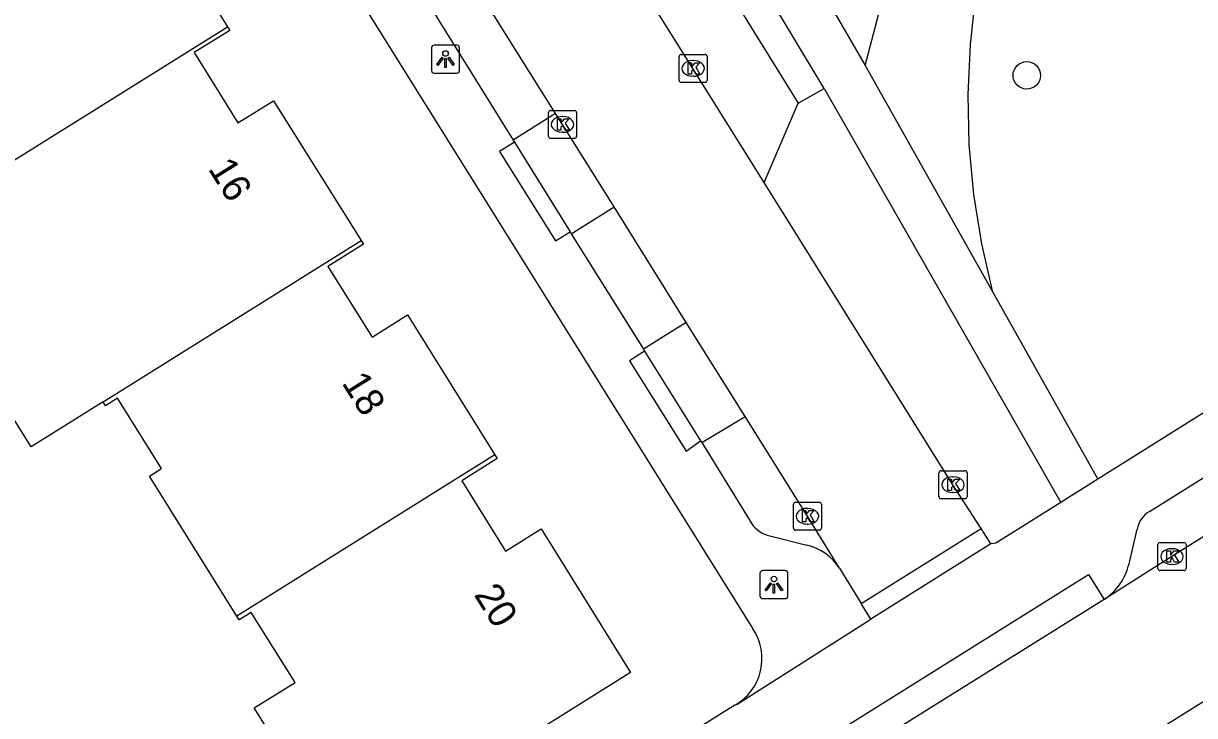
# Model space of a CAD drawing. Extents: x 158838 to 160074, y 386376 to 387776.
# Drawn here: x 159150.39 to 159192.17, y 386969.57 to 386994.25 of the extents above; entities that cross this region are included whole.
import ezdxf

# ---------------------------------------------------------------- set-up
doc = ezdxf.new("R2010")
doc.units = 0
for name, color, linetype in [('IMGEO_Boom', 7, 'Continuous'), ('IMGEO_Groenvoorziening', 7, 'Continuous'), ('IMGEO_Kolk', 7, 'Continuous'), ('IMGEO_Lichtpunt', 7, 'Continuous'), ('IMGEO_Pand', 7, 'Continuous'), ('IMGEO_Pand_nummerreeks', 7, 'Continuous'), ('IMGEO_Rijbaan_lokaal_gesloten', 7, 'Continuous'), ('IMGEO_Rijbaan_lokaal_open', 7, 'Continuous'), ('IMGEO_Voetpad_halfverhard', 7, 'Continuous'), ('IMGEO_Voetpad_open', 7, 'Continuous')]:
    doc.layers.add(name, color=color, linetype=linetype)

msp = doc.modelspace()

# ---------------------------------------------------------------- linework, layer by layer
at = {"layer": 'IMGEO_Boom'}
msp.add_circle((159186.182, 386992.396), 0.489, dxfattribs=at)
at = {"layer": 'IMGEO_Groenvoorziening'}
for points in [[(159146.011, 387042.982), (159178.034, 386991.406)], [(159184.968, 386984.664), (159184.575, 386986.383), (159184.295, 386988.147), (159184.133, 386989.927), (159184.092, 386991.713), (159184.17, 386993.498), (159184.369, 386995.273), (159184.685, 386997.031), (159185.119, 386998.764), (159185.417, 386999.733), (159185.499, 387000), (159186.276, 387002.514), (159183.711, 387004.977)], [(159178.034, 386991.406), (159178.96, 386991.921)], [(159176.816, 386988.577), (159178.034, 386991.406)]]:
    msp.add_lwpolyline(points, dxfattribs=at)
at = {"layer": 'IMGEO_Kolk'}
for p, q in [((159173.856, 386993.143), (159174.708, 386993.143)), ((159173.781, 386992.217), (159173.781, 386993.069)), ((159174.269, 386992.923), (159174.294, 386992.923)), ((159174.782, 386993.069), (159174.782, 386992.217)), ((159174.292, 386992.363), (159174.267, 386992.363)), ((159174.708, 386992.143), (159173.856, 386992.143)), ((159169.123, 386990.22), (159169.123, 386991.072)), ((159169.198, 386991.146), (159170.05, 386991.146)), ((159170.124, 386991.072), (159170.124, 386990.22)), ((159169.611, 386990.926), (159169.636, 386990.926)), ((159169.634, 386990.366), (159169.609, 386990.366)), ((159170.05, 386990.146), (159169.198, 386990.146)), ((159183.052, 386977.373), (159183.052, 386978.225)), ((159183.127, 386978.299), (159183.979, 386978.299)), ((159183.54, 386978.079), (159183.565, 386978.079)), ((159184.053, 386978.225), (159184.053, 386977.373)), ((159183.979, 386977.299), (159183.127, 386977.299)), ((159183.563, 386977.519), (159183.538, 386977.519)), ((159177.859, 386976.25), (159177.859, 386977.102)), ((159177.934, 386977.176), (159178.786, 386977.176)), ((159178.347, 386976.956), (159178.372, 386976.956)), ((159178.86, 386977.102), (159178.86, 386976.25)), ((159178.37, 386976.396), (159178.345, 386976.396)), ((159178.786, 386976.176), (159177.934, 386976.176)), ((159190.863, 386974.812), (159190.863, 386975.664)), ((159190.938, 386975.738), (159191.79, 386975.738)), ((159191.864, 386975.664), (159191.864, 386974.812)), ((159191.351, 386975.518), (159191.376, 386975.518)), ((159191.79, 386974.738), (159190.938, 386974.738)), ((159191.374, 386974.958), (159191.349, 386974.958))]:
    msp.add_line(p, q, dxfattribs=at)
for points in [[(159173.856, 386993.143), (159174.708, 386993.143)], [(159173.781, 386992.217), (159173.781, 386993.069)], [(159174.102, 386992.843), (159174.225, 386992.843), (159174.225, 386992.692), (159174.355, 386992.843), (159174.519, 386992.843), (159174.373, 386992.692), (159174.526, 386992.443), (159174.374, 386992.443), (159174.289, 386992.607), (159174.225, 386992.54), (159174.225, 386992.443), (159174.102, 386992.443), (159174.102, 386992.843)], [(159174.782, 386993.069), (159174.782, 386992.217)], [(159174.708, 386992.143), (159173.856, 386992.143)], [(159169.123, 386990.22), (159169.123, 386991.072)], [(159169.198, 386991.146), (159170.05, 386991.146)], [(159170.124, 386991.072), (159170.124, 386990.22)], [(159169.444, 386990.846), (159169.567, 386990.846), (159169.567, 386990.695), (159169.697, 386990.846), (159169.861, 386990.846), (159169.715, 386990.695), (159169.868, 386990.446), (159169.716, 386990.446), (159169.631, 386990.61), (159169.567, 386990.543), (159169.567, 386990.446), (159169.444, 386990.446), (159169.444, 386990.846)], [(159170.05, 386990.146), (159169.198, 386990.146)], [(159183.052, 386977.373), (159183.052, 386978.225)], [(159183.127, 386978.299), (159183.979, 386978.299)], [(159184.053, 386978.225), (159184.053, 386977.373)], [(159183.373, 386977.999), (159183.496, 386977.999), (159183.496, 386977.848), (159183.626, 386977.999), (159183.79, 386977.999), (159183.644, 386977.848), (159183.797, 386977.599), (159183.645, 386977.599), (159183.56, 386977.763), (159183.496, 386977.696), (159183.496, 386977.599), (159183.373, 386977.599), (159183.373, 386977.999)], [(159183.979, 386977.299), (159183.127, 386977.299)], [(159177.859, 386976.25), (159177.859, 386977.102)], [(159177.934, 386977.176), (159178.786, 386977.176)], [(159178.18, 386976.876), (159178.303, 386976.876), (159178.303, 386976.725), (159178.433, 386976.876), (159178.597, 386976.876), (159178.451, 386976.725), (159178.604, 386976.476), (159178.452, 386976.476), (159178.367, 386976.64), (159178.303, 386976.573), (159178.303, 386976.476), (159178.18, 386976.476), (159178.18, 386976.876)], [(159178.86, 386977.102), (159178.86, 386976.25)], [(159178.786, 386976.176), (159177.934, 386976.176)], [(159190.863, 386974.812), (159190.863, 386975.664)], [(159190.938, 386975.738), (159191.79, 386975.738)], [(159191.864, 386975.664), (159191.864, 386974.812)], [(159191.184, 386975.438), (159191.307, 386975.438), (159191.307, 386975.287), (159191.437, 386975.438), (159191.601, 386975.438), (159191.455, 386975.287), (159191.608, 386975.038), (159191.456, 386975.038), (159191.371, 386975.202), (159191.307, 386975.135), (159191.307, 386975.038), (159191.184, 386975.038), (159191.184, 386975.438)], [(159191.79, 386974.738), (159190.938, 386974.738)]]:
    msp.add_lwpolyline(points, dxfattribs=at)
for centre, start, end in [((159173.858, 386993.067), 91.552, 178.448), ((159173.858, 386993.067), 91.552, 178.448), ((159174.706, 386993.067), 1.552, 88.448), ((159174.706, 386993.067), 1.552, 88.448), ((159173.858, 386992.219), 181.552, 268.448), ((159173.858, 386992.219), 181.552, 268.448), ((159174.706, 386992.219), 271.552, 358.448), ((159174.706, 386992.219), 271.552, 358.448), ((159169.2, 386991.07), 91.552, 178.448), ((159169.2, 386991.07), 91.552, 178.448), ((159170.048, 386991.07), 1.552, 88.448), ((159170.048, 386991.07), 1.552, 88.448), ((159169.2, 386990.222), 181.552, 268.448), ((159169.2, 386990.222), 181.552, 268.448), ((159170.048, 386990.222), 271.552, 358.448), ((159170.048, 386990.222), 271.552, 358.448), ((159183.129, 386978.223), 91.552, 178.448), ((159183.129, 386978.223), 91.552, 178.448), ((159183.977, 386978.223), 1.552, 88.448), ((159183.977, 386978.223), 1.552, 88.448), ((159183.129, 386977.375), 181.552, 268.448), ((159183.129, 386977.375), 181.552, 268.448), ((159183.977, 386977.375), 271.552, 358.448), ((159183.977, 386977.375), 271.552, 358.448), ((159177.936, 386977.1), 91.552, 178.448), ((159177.936, 386977.1), 91.552, 178.448), ((159178.784, 386977.1), 1.552, 88.448), ((159178.784, 386977.1), 1.552, 88.448), ((159177.936, 386976.252), 181.552, 268.448), ((159177.936, 386976.252), 181.552, 268.448), ((159178.784, 386976.252), 271.552, 358.448), ((159178.784, 386976.252), 271.552, 358.448), ((159190.94, 386975.662), 91.552, 178.448), ((159190.94, 386975.662), 91.552, 178.448), ((159191.788, 386975.662), 1.552, 88.448), ((159191.788, 386975.662), 1.552, 88.448), ((159190.94, 386974.814), 181.552, 268.448), ((159190.94, 386974.814), 181.552, 268.448), ((159191.788, 386974.814), 271.552, 358.448), ((159191.788, 386974.814), 271.552, 358.448)]:
    msp.add_arc(centre, 0.0765, start, end, dxfattribs=at)
for centre, major_axis, ratio, start_param, end_param in [((159174.268, 386992.643), (-0.387, 0.002), 0.722429, 4.712389, 7.853982), ((159174.293, 386992.643), (-0.39, 0.002), 0.717154, 1.570796, 4.712389), ((159169.61, 386990.646), (-0.387, 0.002), 0.722429, 4.712389, 7.853982), ((159169.635, 386990.646), (-0.39, 0.002), 0.717154, 1.570796, 4.712389), ((159183.539, 386977.799), (-0.387, 0.002), 0.722429, 4.712389, 7.853982), ((159183.564, 386977.799), (-0.39, 0.002), 0.717154, 1.570796, 4.712389), ((159178.346, 386976.676), (-0.387, 0.002), 0.722429, 4.712389, 7.853982), ((159178.371, 386976.676), (-0.39, 0.002), 0.717154, 1.570796, 4.712389), ((159191.35, 386975.238), (-0.387, 0.002), 0.722429, 4.712389, 7.853982), ((159191.375, 386975.238), (-0.39, 0.002), 0.717154, 1.570796, 4.712389)]:
    msp.add_ellipse(centre, major_axis=major_axis, ratio=ratio, start_param=start_param, end_param=end_param, dxfattribs=at)
at = {"layer": 'IMGEO_Lichtpunt'}
for p, q in [((159164.951, 386993.376), (159164.951, 386992.569)), ((159164.951, 386993.376), (159164.951, 386992.569)), ((159165.853, 386993.471), (159165.045, 386993.471)), ((159165.853, 386993.471), (159165.045, 386993.471)), ((159165.947, 386992.569), (159165.947, 386993.376)), ((159165.947, 386992.569), (159165.947, 386993.376)), ((159165.045, 386992.475), (159165.853, 386992.475)), ((159165.045, 386992.475), (159165.853, 386992.475)), ((159177.568, 386974.735), (159176.76, 386974.735)), ((159177.568, 386974.735), (159176.76, 386974.735)), ((159176.666, 386974.64), (159176.666, 386973.833)), ((159176.666, 386974.64), (159176.666, 386973.833)), ((159177.662, 386973.833), (159177.662, 386974.64)), ((159177.662, 386973.833), (159177.662, 386974.64)), ((159176.76, 386973.739), (159177.568, 386973.739)), ((159176.76, 386973.739), (159177.568, 386973.739))]:
    msp.add_line(p, q, dxfattribs=at)
for points in [[(159165.325, 386993.04), (159165.364, 386993.012), (159165.176, 386992.75), (159165.138, 386992.777), (159165.325, 386993.04)], [(159165.427, 386992.992), (159165.474, 386992.992), (159165.474, 386992.67), (159165.427, 386992.67), (159165.427, 386992.992)], [(159165.537, 386993.012), (159165.575, 386993.039), (159165.762, 386992.777), (159165.723, 386992.749), (159165.537, 386993.012)], [(159177.04, 386974.304), (159177.079, 386974.276), (159176.891, 386974.014), (159176.853, 386974.041), (159177.04, 386974.304)], [(159177.252, 386974.276), (159177.29, 386974.303), (159177.477, 386974.041), (159177.438, 386974.013), (159177.252, 386974.276)], [(159177.142, 386974.256), (159177.189, 386974.256), (159177.189, 386973.934), (159177.142, 386973.934), (159177.142, 386974.256)]]:
    msp.add_lwpolyline(points, dxfattribs=at)
for centre in [(159165.45, 386993.174), (159177.165, 386974.438)]:
    msp.add_circle(centre, 0.0994, dxfattribs=at)
for centre, start, end in [((159165.045, 386993.376), 90, 180), ((159165.045, 386993.376), 90, 180), ((159165.853, 386993.376), 0, 90), ((159165.853, 386993.376), 0, 90), ((159165.045, 386992.569), 180, 270), ((159165.045, 386992.569), 180, 270), ((159165.853, 386992.569), 270, 0), ((159165.853, 386992.569), 270, 360), ((159176.76, 386974.64), 90, 180), ((159176.76, 386974.64), 90, 180), ((159177.568, 386974.64), 0, 90), ((159177.568, 386974.64), 0, 90), ((159176.76, 386973.833), 180, 270), ((159176.76, 386973.833), 180, 270), ((159177.568, 386973.833), 270, 0), ((159177.568, 386973.833), 270, 360)]:
    msp.add_arc(centre, 0.0946, start, end, dxfattribs=at)
at = {"layer": 'IMGEO_Pand'}
for points in [[(159152.922, 387001.77), (159153.007, 387001.634), (159151.737, 387000.844), (159152.262, 387000), (159153.3, 386998.329), (159154.57, 386999.118), (159157.671, 386994.13)], [(159145.903, 386986.785), (159157.671, 386994.13)], [(159157.671, 386994.13), (159157.755, 386993.994), (159156.484, 386993.205), (159158.043, 386990.697), (159159.313, 386991.487), (159162.444, 386986.51)], [(159153.236, 386980.751), (159150.668, 386979.153), (159145.903, 386986.785)], [(159153.236, 386980.751), (159162.444, 386986.51)], [(159162.444, 386986.51), (159162.529, 386986.375), (159161.258, 386985.582), (159162.828, 386983.066), (159164.099, 386983.859), (159167.213, 386978.869)], [(159158.003, 386973.115), (159154.887, 386978.106), (159155.319, 386978.376), (159153.753, 386980.885), (159153.321, 386980.615), (159153.236, 386980.751)], [(159167.213, 386978.869), (159158.003, 386973.115)], [(159167.213, 386978.869), (159167.297, 386978.734), (159166.027, 386977.941), (159167.591, 386975.434), (159168.862, 386976.227), (159172.044, 386971.102), (159166.089, 386967.372), (159167.663, 386964.86)], [(159163.761, 386962.422), (159162.19, 386964.939), (159161.825, 386964.711), (159158.624, 386969.839), (159160.082, 386970.749), (159158.521, 386973.249), (159158.088, 386972.979), (159158.003, 386973.115)]]:
    msp.add_lwpolyline(points, dxfattribs=at)
at = {"layer": 'IMGEO_Rijbaan_lokaal_gesloten'}
for points in [[(159212.508, 386988.467), (159210.053, 386986.917), (159191.361, 386975.238), (159188.942, 386973.711)], [(159200.332, 386974.968), (159194.491, 386971.313), (159190.218, 386968.642)], [(159188.942, 386973.711), (159180.429, 386968.39)]]:
    msp.add_lwpolyline(points, dxfattribs=at)
at = {"layer": 'IMGEO_Rijbaan_lokaal_open'}
for points in [[(159176.816, 386988.577), (159174.277, 386992.643), (159169.676, 387000), (159163.428, 387009.991), (159153.626, 387025.725), (159144.539, 387040.277)], [(159169.376, 386991.038), (159166.501, 386995.641)], [(159171.462, 386987.703), (159169.621, 386990.646), (159169.376, 386991.038)], [(159184.554, 386976.238), (159183.547, 386977.799), (159176.816, 386988.577)], [(159174.036, 386983.587), (159171.462, 386987.703)], [(159176.138, 386980.226), (159174.036, 386983.587)], [(159179.506, 386974.823), (159178.357, 386976.677), (159176.138, 386980.226)], [(159180.276, 386973.564), (159184.554, 386976.238)], [(159184.906, 386975.691), (159184.554, 386976.238)], [(159184.906, 386975.691), (159180.615, 386973.009)], [(159179.506, 386974.823), (159180.276, 386973.564)], [(159180.615, 386973.009), (159180.276, 386973.564)]]:
    msp.add_lwpolyline(points, dxfattribs=at)
at = {"layer": 'IMGEO_Voetpad_halfverhard'}
for points in [[(159178.96, 386991.921), (159174.259, 386999.753), (159172.04, 387003.598), (159170.055, 387007.101), (159163.903, 387018.599), (159150.526, 387042.058)], [(159180.415, 386992.744), (159182.965, 387002.434), (159183.711, 387004.977)], [(159179.127, 386994.985), (159180.415, 386992.744)], [(159180.415, 386992.744), (159184.968, 386984.664)], [(159178.96, 386991.921), (159187.401, 386977.166)], [(159184.968, 386984.664), (159188.722, 386978.002)]]:
    msp.add_lwpolyline(points, dxfattribs=at)
at = {"layer": 'IMGEO_Voetpad_open'}
for points in [[(159113.472, 387073.398), (159120.104, 387062.784), (159127.342, 387051.2), (159176.412, 386972.666)], [(159164.995, 386994.7), (159167.86, 386990.09)], [(159215.379, 386994.706), (159188.722, 386978.002)], [(159169.376, 386991.038), (159167.86, 386990.09)], [(159167.907, 386990.015), (159167.377, 386989.686), (159169.374, 386986.49), (159169.896, 386986.814)], [(159167.86, 386990.09), (159167.907, 386990.015)], [(159167.907, 386990.015), (159169.896, 386986.814)], [(159190.557, 386976.85), (159209.11, 386988.453)], [(159169.937, 386986.749), (159171.462, 386987.703)], [(159169.896, 386986.814), (159169.937, 386986.749)], [(159169.937, 386986.749), (159172.507, 386982.632)], [(159174.036, 386983.587), (159172.507, 386982.632)], [(159172.553, 386982.558), (159172.016, 386982.222), (159174.031, 386978.999), (159174.549, 386979.37)], [(159172.507, 386982.632), (159172.553, 386982.558)], [(159172.553, 386982.558), (159174.549, 386979.37)], [(159174.589, 386979.305), (159176.138, 386980.226)], [(159174.549, 386979.37), (159174.589, 386979.305)], [(159174.589, 386979.305), (159176.38, 386976.403)], [(159188.722, 386978.002), (159187.569, 386977.271), (159187.401, 386977.166)], [(159187.401, 386977.166), (159185.077, 386975.712), (159184.906, 386975.691)], [(159177.017, 386975.976), (159178.334, 386975.646)], [(159189.83, 386974.977), (159190.12, 386976.216)], [(159180.429, 386968.39), (159179.877, 386969.271), (159188.385, 386974.601), (159188.942, 386973.711)], [(159175.771, 386969.935), (159175.852, 386969.977), (159180.615, 386973.009)], [(159175.771, 386969.935), (159167.663, 386964.86)]]:
    msp.add_lwpolyline(points, dxfattribs=at)
for centre, radius, start, end in [((159191.06, 386976.036), 0.957, 121.7008, 169.1442), ((159177.23, 386976.982), 1.028, 214.263, 258.0667), ((159177.87, 386973.739), 1.963, 33.5294, 76.3161), ((159187.808, 386975.451), 2.077, 303.1003, 346.8064), ((159174.827, 386971.597), 1.912, 299.5884, 33.9937)]:
    msp.add_arc(centre, radius, start, end, dxfattribs=at)

# ---------------------------------------------------------------- texts
at = {"layer": 'IMGEO_Pand_nummerreeks'}
for s, p in [('16', (159156.964, 386989.065)), ('18', (159161.729, 386981.432)), ('20', (159166.444, 386973.879))]:
    msp.add_text(s, height=1, rotation=301.9721, dxfattribs=at).set_placement(p)

doc.saveas('drawing.dxf')
